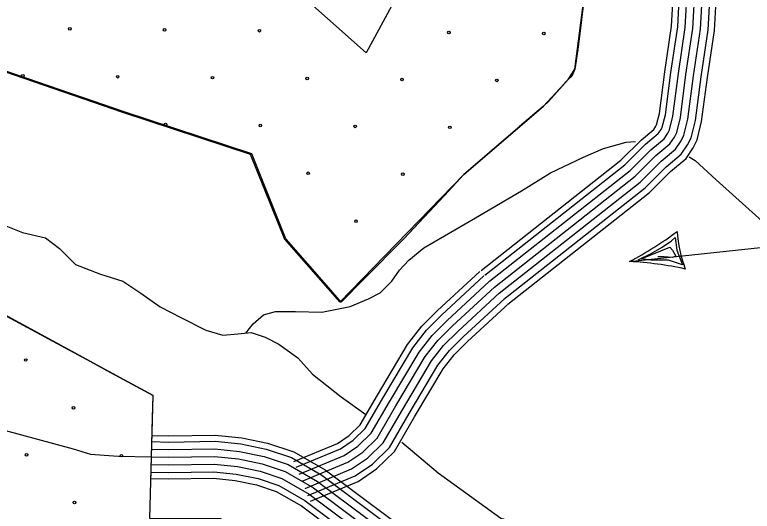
# Model space of a CAD drawing. Extents: x 1788175 to 1969470, y 584502 to 738744.
# Drawn here: x 1851363 to 1854355, y 669843 to 671858 of the extents above; entities that cross this region are included whole.
import ezdxf

# ---------------------------------------------------------------- set-up
doc = ezdxf.new("R2010")
doc.units = 0
for name, color, linetype in [('DESIGN - EROSION CONTROL - Devices', 7, 'Continuous'), ('DESIGN - ROW - Right-of-Way and Easement Labels', 7, 'Continuous'), ('DESIGN - SCRATCH - User 1', 7, 'Continuous'), ('DESIGN - TRANSPORTATION - Text', 7, 'Continuous'), ('SURVEY - DRAINAGE - Area Shapes', 7, 'Continuous'), ('SURVEY - TRANSPORTATION - Roads', 7, 'Continuous'), ('SURVEY - VEGETATION - Features with Text', 7, 'Continuous')]:
    doc.layers.add(name, color=color, linetype=linetype)

msp = doc.modelspace()

# ---------------------------------------------------------------- linework, layer by layer
at = {"layer": 'DESIGN - EROSION CONTROL - Devices'}
for centre in [(1851586.4, 671801), (1851970.9, 671797.2), (1852355.5, 671793.5), (1853124.6, 671786), (1853509.2, 671782.3), (1851396, 671610.5), (1851780.5, 671606.8), (1852165.1, 671603.1), (1852549.6, 671599.3), (1852934.2, 671595.6), (1853318.8, 671591.9), (1851974.7, 671412.7), (1852359.2, 671408.9), (1852743.8, 671405.2), (1853128.3, 671401.5), (1852553.4, 671214.8), (1852937.9, 671211.1), (1852747.5, 671020.6), (1851407.2, 670456.9), (1851601.3, 670262.7), (1851410.9, 670072.3), (1851795.5, 670068.6), (1851605.1, 669878.2)]:
    msp.add_circle(centre, 5.28, dxfattribs=at)
msp.add_arc((1852557.1, 670830.2), 5.28, 333.1192, 109.4394, dxfattribs=at)
at = {"layer": 'DESIGN - ROW - Right-of-Way and Easement Labels'}
for p, q in [((1853857.8, 670856.5), (1854893.8, 670969.1)), ((1854027.3, 670940.1), (1854042.6, 670954.3)), ((1854042.6, 670954.3), (1854049.6, 670902.7)), ((1853904.4, 670867.7), (1854020.9, 670914.9)), ((1853945.4, 670888.6), (1853990.6, 670914.8)), ((1853990.6, 670914.8), (1854027.3, 670940.1)), ((1854020.9, 670914.9), (1854032.3, 670902.3)), ((1853892.3, 670863.9), (1853945.4, 670888.6)), ((1854032.3, 670902.3), (1854045.3, 670877.9)), ((1854049.6, 670902.7), (1854072.2, 670843.8)), ((1853944.6, 670862.4), (1853904.4, 670867.7)), ((1854015, 670862.7), (1853944.6, 670862.4)), ((1853998.1, 670875.3), (1853973, 670876.2)), ((1854031.2, 670872.7), (1853998.1, 670875.3)), ((1854072.2, 670843.8), (1854015, 670862.7)), ((1854045.3, 670877.9), (1854031.2, 670872.7))]:
    msp.add_line(p, q, dxfattribs=at)
for centre, radius, start, end in [((1853125.9, 672225.3), 1552.3, 298.1351, 306.5629), ((1854581.6, 671014.9), 532.3, 183.9184, 200.7768), ((1853786.9, 669471.9), 1386.4, 77.6268, 87.0654)]:
    msp.add_arc(centre, radius, start, end, dxfattribs=at)
at = {"layer": 'DESIGN - SCRATCH - User 1'}
for points in [[(1853715.4, 673968.1), (1852467.6, 674020.9), (1851750.5, 674051.2), (1852596.8, 673097.4), (1852867.6, 673275.3), (1852810.4, 673366.9), (1853011.8, 673492.9), (1853137.8, 673291.4), (1852936.3, 673165.4), (1852872.1, 673267.7), (1852604.3, 673092.4), (1852676.1, 673015.1), (1852553.1, 672645.6), (1852966.6, 672161.5), (1853004, 672101.4), (1852788.4, 671703.4), (1852474.8, 671984.1), (1850925.2, 672412.3), (1850569.7, 671770.6), (1850501.7, 671535.2), (1850420.9, 671325.2), (1849811.9, 671327.6), (1850138.3, 670582.6)], [(1851320.6, 671628.3), (1851800.4, 671463.3), (1852317.8, 671292.6), (1852456.9, 670947.4), (1852681.5, 670691.5), (1853184.9, 671209.9), (1853289.4, 671299.4), (1853508.5, 671487.8), (1853608.8, 671596.1), (1853634.9, 671637.8), (1853679.3, 671973.6), (1853719.5, 672388.1), (1853708.5, 672432.1), (1853683.2, 672471.7), (1853635.7, 672533.6), (1853589.4, 672588.9), (1853555.6, 672635), (1853400.5, 672816.6), (1853257.7, 673320.4), (1853458.9, 673304.4), (1853618.2, 673294.5)], [(1853022.8, 669137.1), (1853062.2, 669204.6), (1853029.4, 669268.2), (1852654.5, 669567.3), (1852575.8, 669445.4), (1852333.9, 669542.5), (1852200.9, 669811.5), (1851911.2, 669813), (1851923.9, 670313), (1851026, 670797.1)]]:
    msp.add_lwpolyline(points, dxfattribs=at)
at = {"layer": 'DESIGN - TRANSPORTATION - Text'}
for points in [[(1852301.1, 670566.3), (1852330, 670604.2), (1852372.4, 670639.7), (1852420.5, 670653.2), (1852502.4, 670654.2), (1852608.3, 670650.9), (1852724.4, 670673.5), (1852798.7, 670704.6), (1852845, 670730.1), (1852893.5, 670777.5), (1852924.1, 670821.2), (1852962.5, 670862.8), (1853023.1, 670912.1), (1853232.4, 671033.6), (1853419.6, 671143.5), (1853536.3, 671216.1), (1853671, 671280.5), (1853751.4, 671315.6), (1853843.6, 671340.5), (1853881.6, 671343.7)], [(1854100, 671281.8), (1854124.4, 671267), (1854209.3, 671187.9), (1854396.2, 671020.8)], [(1851306.1, 671009), (1851393.6, 670973.9), (1851487.2, 670952.8), (1851544.6, 670910), (1851609.7, 670845.2), (1851711.1, 670805.9), (1851800.7, 670776.8), (1851874, 670727.9), (1851953.2, 670672.9), (1852036.6, 670629.8), (1852137.9, 670578.5), (1852207.5, 670557.7), (1852267.5, 670562.9), (1852321.5, 670568.3), (1852379.2, 670549.6), (1852434.8, 670520.9), (1852512.1, 670465.9), (1852571.2, 670399.1), (1852687.9, 670307.6), (1852786.8, 670236.3)], [(1852933.6, 670123.8), (1853081.6, 669998.6), (1853335, 669815.3), (1853617.7, 669729.8), (1853830.6, 669665.2), (1853931.9, 669615.9), (1854015.1, 669554.8), (1854143.2, 669419.2), (1854273.4, 669285.5), (1854383.6, 669146), (1854596.3, 668899.2), (1854672.8, 668784.2), (1854750.9, 668641.1), (1854819.1, 668502.1)]]:
    msp.add_lwpolyline(points, dxfattribs=at)
at = {"layer": 'SURVEY - DRAINAGE - Area Shapes'}
msp.add_lwpolyline([(1850251.8, 670340.8), (1850863.2, 670246.9), (1850958.9, 670233.3), (1851052.7, 670227.7), (1851116.5, 670220.7), (1851243.9, 670192.5), (1851600, 670096.5), (1851669.6, 670075.3), (1851763.4, 670067.7), (1851784.4, 670067.2), (1851917.6, 670063.8)], dxfattribs=at)
at = {"layer": 'SURVEY - TRANSPORTATION - Roads'}
for points in [[(1853363.3, 670683.7), (1853938.5, 671136.9), (1854023.7, 671222.2), (1854086.7, 671274.7), (1854115.6, 671317.9), (1854131.7, 671350.3), (1854150.2, 671424.7), (1854173.3, 671603.2), (1854202, 671793.9), (1854211.6, 671966.9), (1854218.2, 672089.8), (1854221.3, 672152.8), (1854214.3, 672213.3), (1854199.3, 672296.2), (1854172.5, 672363.4), (1854090.3, 672466.1), (1853865.1, 672769.4)], [(1853347.4, 670703.9), (1853921.4, 671156.2), (1854006.4, 671241.2), (1854067.4, 671292), (1854093.3, 671330.9), (1854107.5, 671359.2), (1854124.9, 671429.5), (1854147.9, 671606.7), (1854176.3, 671796.6), (1854185.9, 671968.3), (1854192.5, 672091.1), (1854195.5, 672151.9), (1854188.9, 672209.6), (1854174.5, 672289.1), (1854150, 672350.3), (1854069.9, 672450.4), (1853844.4, 672754.1)], [(1853309, 670752.6), (1853880.1, 671202.6), (1853964.5, 671287), (1854020.8, 671333.9), (1854039.6, 671362.1), (1854048.9, 671380.8), (1854063.9, 671441), (1854086.5, 671615.3), (1854114.6, 671802.9), (1854124, 671971.7), (1854130.6, 672094.4), (1854133.4, 672149.9), (1854127.5, 672200.5), (1854114.6, 672271.9), (1854095.8, 672318.8), (1854020.8, 672412.5), (1853794.6, 672717.1)], [(1853309, 670752.6), (1853880.1, 671202.6), (1853964.5, 671287), (1854020.8, 671333.9), (1854039.6, 671362.1), (1854048.9, 671380.8), (1854063.9, 671441), (1854086.5, 671615.3), (1854114.6, 671802.9), (1854124, 671971.7), (1854130.6, 672094.4), (1854133.4, 672149.9), (1854127.5, 672200.5), (1854114.6, 672271.9), (1854095.8, 672318.8), (1854020.8, 672412.5), (1853794.6, 672717.1)], [(1853328.2, 670728.2), (1853900.7, 671179.4), (1853985.4, 671264.1), (1854044.1, 671313), (1854066.4, 671346.5), (1854078.2, 671370), (1854094.4, 671435.2), (1854117.2, 671611), (1854145.5, 671799.7), (1854154.9, 671970), (1854161.5, 672092.8), (1854164.4, 672150.9), (1854158.2, 672205), (1854144.5, 672280.5), (1854122.9, 672334.5), (1854045.4, 672431.5), (1853819.5, 672735.6)], [(1853270.6, 670801.3), (1853838.9, 671249), (1853922.7, 671332.9), (1853974.2, 671375.8), (1853985.8, 671393.2), (1853990.4, 671402.4), (1854002.8, 671452.5), (1854025, 671623.9), (1854052.9, 671809.2), (1854062.1, 671975.1), (1854068.6, 672097.6), (1854071.2, 672147.9), (1854066.2, 672191.4), (1854054.7, 672254.6), (1854041.7, 672287.2), (1853971.7, 672374.7), (1853744.9, 672680.2)], [(1853289.8, 670776.9), (1853859.5, 671225.8), (1853943.6, 671309.9), (1853997.5, 671354.9), (1854012.7, 671377.7), (1854019.7, 671391.6), (1854033.3, 671446.7), (1854055.8, 671619.6), (1854083.7, 671806.1), (1854093, 671973.4), (1854099.6, 672096), (1854102.3, 672148.9), (1854096.8, 672195.9), (1854084.7, 672263.2), (1854068.8, 672303), (1853996.2, 672393.6), (1853769.7, 672698.6)], [(1853255.3, 670820.7), (1853822.4, 671267.6), (1853906, 671351.1), (1853955.6, 671392.5), (1853964.4, 671405.7), (1853967.1, 671411), (1853978.5, 671457), (1854000.6, 671627.3), (1854028.2, 671811.7), (1854037.4, 671976.4), (1854044, 672098.9), (1854046.4, 672147.1), (1854041.7, 672187.8), (1854030.8, 672247.8), (1854020.1, 672274.6), (1853952.1, 672359.6), (1853725, 672665.4)], [(1852495.2, 670044.4), (1852672.6, 670118.5), (1852719.7, 670150.4), (1852764.6, 670193.9), (1852834.9, 670314.8), (1852957.1, 670520.2), (1853014.8, 670593.8), (1853078.6, 670657.9), (1853250.2, 670816.3)], [(1852504.7, 670021.6), (1852684.4, 670096.7), (1852735.4, 670131.2), (1852784.2, 670178.5), (1852856.2, 670302.3), (1852977.6, 670506.2), (1853033.3, 670577.4), (1853095.8, 670640.1), (1853266.9, 670798.1)], [(1852516.7, 669993), (1852699.2, 670069.3), (1852755, 670107), (1852808.9, 670159.3), (1852882.9, 670286.6), (1853003.2, 670488.6), (1853056.6, 670556.9), (1853117.3, 670617.7), (1853288, 670775.4)], [(1852528.7, 669964.4), (1852714, 670041.9), (1852774.6, 670082.9), (1852833.5, 670140), (1852909.6, 670270.9), (1853028.8, 670471.1), (1853079.9, 670536.3), (1853138.8, 670595.4), (1853309, 670752.6)], [(1852528.7, 669964.4), (1852714, 670041.9), (1852774.6, 670082.9), (1852833.5, 670140), (1852909.6, 670270.9), (1853028.8, 670471.1), (1853079.9, 670536.3), (1853138.8, 670595.4), (1853309, 670752.6)], [(1852540.6, 669935.8), (1852728.8, 670014.5), (1852794.2, 670058.7), (1852858.2, 670120.7), (1852936.3, 670255.1), (1853054.4, 670453.5), (1853103.1, 670515.7), (1853160.3, 670573), (1853330, 670729.8)], [(1852552.6, 669907.2), (1852743.6, 669987), (1852813.9, 670034.6), (1852882.8, 670101.4), (1852963, 670239.4), (1853080.1, 670436), (1853126.4, 670495.2), (1853181.8, 670550.7), (1853351.1, 670707)], [(1852562.5, 669883.4), (1852755.9, 669964.3), (1852830.2, 670014.6), (1852903.3, 670085.4), (1852985.2, 670226.4), (1853101.3, 670421.4), (1853145.7, 670478.1), (1853199.6, 670532.2), (1853368.5, 670688.2)], [(1851919.8, 670150.5), (1851987.5, 670148.7), (1852176.5, 670151.7), (1852283.7, 670141.1), (1852388.9, 670119.5), (1852495.5, 670083.5), (1852622.2, 670010.6), (1852889.7, 669810.3)], [(1851919.2, 670125.8), (1851987.4, 670124), (1852175.5, 670127), (1852280, 670116.7), (1852382.5, 670095.6), (1852485.2, 670060.8), (1852608.6, 669990), (1852874.6, 669790.7)], [(1851918.4, 670094.8), (1851987.2, 670093), (1852174.2, 670095.9), (1852275.3, 670086), (1852374.4, 670065.6), (1852472.4, 670032.5), (1852591.5, 669964), (1852855.8, 669766.1)], [(1851917.6, 670063.8), (1851987, 670062), (1852172.9, 670064.9), (1852270.7, 670055.3), (1852366.2, 670035.7), (1852459.6, 670004.1), (1852574.4, 669938.1), (1852836.9, 669741.5)], [(1851917.6, 670063.8), (1851987, 670062), (1852172.9, 670064.9), (1852270.7, 670055.3), (1852366.2, 670035.7), (1852459.6, 670004.1), (1852574.4, 669938.1), (1852836.9, 669741.5)], [(1851916.8, 670032.8), (1851986.9, 670031), (1852171.6, 670033.9), (1852266, 670024.6), (1852358.1, 670005.7), (1852446.8, 669975.7), (1852557.3, 669912.1), (1852818, 669716.9)], [(1851916, 670001.8), (1851986.7, 670000), (1852170.3, 670002.9), (1852261.4, 669993.9), (1852350, 669975.7), (1852434, 669947.3), (1852540.3, 669886.2), (1852799.1, 669692.3)], [(1851915.4, 669976.1), (1851986.6, 669974.3), (1852169.3, 669977.1), (1852257.5, 669968.4), (1852343.3, 669950.8), (1852423.4, 669923.7), (1852526.1, 669864.7), (1852783.5, 669671.9)]]:
    msp.add_lwpolyline(points, dxfattribs=at)
at = {"layer": 'SURVEY - VEGETATION - Features with Text'}
for points in [[(1853400.5, 672816.6), (1853555.6, 672635), (1853589.4, 672588.9), (1853635.7, 672533.6), (1853683.2, 672471.7), (1853708.5, 672432.1), (1853719.5, 672388.1), (1853679.3, 671973.6), (1853647.3, 671717.3), (1853634.9, 671637.8), (1853623.5, 671609.5), (1853608.8, 671596.1), (1853528.1, 671505.6), (1853508.5, 671487.8), (1853289.4, 671299.4), (1853184.9, 671209.9), (1852941.6, 670948.6), (1852781, 670786.1), (1852687.9, 670692.3), (1852463.2, 670948.2), (1852324.2, 671293.4), (1851806.8, 671464.1), (1851327, 671629.1)], [(1853662.3, 671837.6), (1853647.3, 671717.3), (1853634.9, 671637.8), (1853623.5, 671609.5), (1853608.8, 671596.1), (1853600.9, 671587.2)], [(1851641.8, 671520.8), (1851392.1, 671606.7)], [(1853600.9, 671587.2), (1853528.1, 671505.6), (1853508.5, 671487.8), (1853411.3, 671404.2)], [(1851891.8, 671436), (1851806.8, 671464.1), (1851641.8, 671520.8)], [(1852284.9, 671306.3), (1852034.2, 671389)], [(1852407.4, 671086.8), (1852324.2, 671293.4), (1852284.9, 671306.3)], [(1853297.6, 671306.4), (1853289.4, 671299.4), (1853184.9, 671209.9), (1853106.1, 671125.2)], [(1853106.1, 671125.2), (1852941.6, 670948.6), (1852925.7, 670932.5)], [(1852637.8, 670749.4), (1852463.6, 670947.8)], [(1852820.3, 670825.8), (1852781, 670786.1), (1852687.9, 670692.3), (1852637.8, 670749.4)], [(1851032.3, 670798), (1851923.9, 670313)], [(1851155.9, 670730.8), (1851387.8, 670604.6)], [(1851519.5, 670533), (1851751.5, 670406.8)], [(1851751.5, 670406.8), (1851923.9, 670313)], [(1853022.8, 669137.1), (1853062.2, 669204.6), (1853029.4, 669268.2), (1852654.5, 669567.3), (1852575.8, 669445.4), (1852333.9, 669542.5), (1852200.9, 669811.5), (1851911.2, 669813), (1851923.9, 670313)], [(1851921.6, 670221.9), (1851923.9, 670313)], [(1851914.9, 669957.9), (1851921.6, 670221.9)]]:
    msp.add_lwpolyline(points, dxfattribs=at)

doc.saveas('drawing.dxf')
